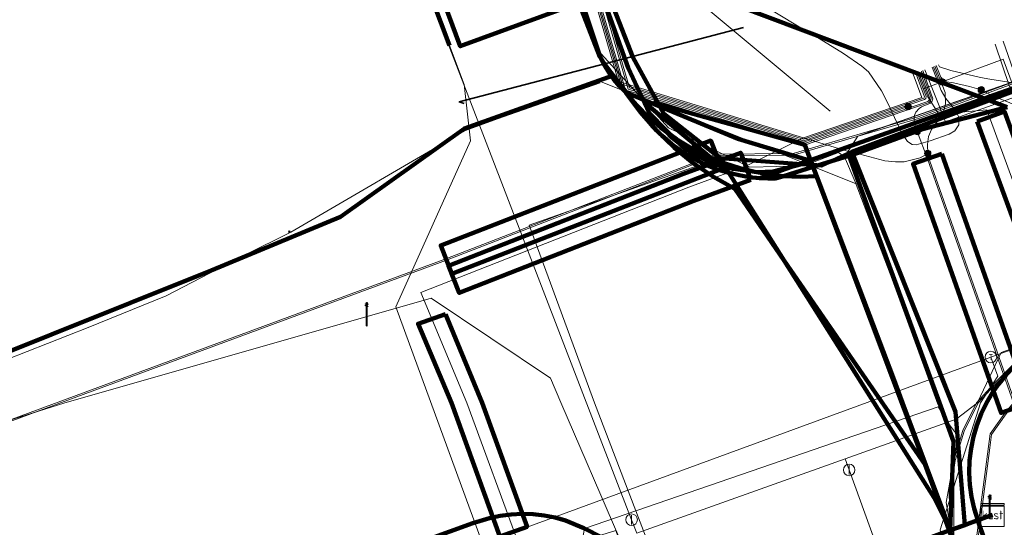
# Model space of a CAD drawing. Extents: x 152558 to 154479, y 462974 to 463683.
# Tile 572 of 638: x 154108 to 154142, y 463496 to 463513. Entities that reach past the tile are written whole.
import ezdxf
from ezdxf.enums import TextEntityAlignment as Align
from ezdxf.lldxf.tags import DXFTag

# ---------------------------------------------------------------- set-up
doc = ezdxf.new("R2010")
doc.units = 0
doc.header["$LTSCALE"] = 0.2
doc.layers.get('0').update_dxf_attribs({"linetype": 'CONTINUOUS'})
for name, color, linetype, lineweight in [('B-RO-KL-DATA_COAXIAAL_17_ZIGGO BV-G', 90, 'KL-DATA-N', 18), ('B-RO-KL-DATA_DUCT_ZIGGO BV-G', 90, 'CONTINUOUS', 100), ('B-RO-KL-DATA_HULPSTUK_KPN BV-S', 90, 'CONTINUOUS', 25), ('B-RO-KL-DATA_HULPSTUK_REGGEFIBER OPERATOR BV-S', 90, 'CONTINUOUS', 25), ('B-RO-KL-DATA_HULPSTUK_STEDIN NETBEHEER BV-S', 90, 'CONTINUOUS', 25), ('B-RO-KL-DATA_HULPSTUK_T MOBILE NETHERLANDS BV-S', 90, 'CONTINUOUS', 25), ('B-RO-KL-DATA_HULPSTUK_ZIGGO BV-S', 90, 'CONTINUOUS', 25), ('B-RO-KL-DATA_KABELBED_KPN BV-G', 90, 'CONTINUOUS', 100), ('B-RO-KL-DATA_KABELBED_ZIGGO BV-G', 90, 'CONTINUOUS', 100), ('B-RO-KL-DATA_MANTELBUIS_110_ZIGGO BV-G', 90, 'CONTINUOUS', 100), ('B-RO-KL-DATA_MANTELBUIS_ASBESTCEMENT_1.25_KPN BV-G', 90, 'CONTINUOUS', 100), ('B-RO-KL-DATA_MANTELBUIS_PVC_1.25_KPN BV-G', 90, 'CONTINUOUS', 100), ('B-RO-KL-DATA_MANTELBUIS_PVC_1_KPN BV-G', 90, 'CONTINUOUS', 100), ('B-RO-KL-DATA_MANTELBUIS_PVC_2_KPN BV-G', 90, 'CONTINUOUS', 100), ('B-RO-KL-DATA_REGGEFIBER OPERATOR BV-G', 90, 'KL-DATA-N', 18), ('B-RO-KL-DATA_STEDIN NETBEHEER BV-G', 90, 'KL-DATA-N', 18), ('B-RO-KL-DATA_T MOBILE NETHERLANDS BV-G', 90, 'KL-DATA-N', 18), ('B-RO-KL-ET_HS_50 KV_STEDIN NETBEHEER BV-G', 10, 'KL-HS-N', 18), ('B-RO-KL-ET_HS_MANTELBUIS_PVC_125_STEDIN NETBEHEER BV-G', 10, 'CONTINUOUS', 100), ('B-RO-KL-ET_LS_400 V_STEDIN NETBEHEER BV-G', 190, 'KL-LS-N', 18), ('B-RO-KL-ET_LS_GEMEENTE AMERSFOORT-S', 190, 'CONTINUOUS', 25), ('B-RO-KL-ET_LS_HULPSTUK_STEDIN NETBEHEER BV-S', 190, 'CONTINUOUS', 25), ('B-RO-KL-ET_LS_MANTELBUIS_PVC_125_STEDIN NETBEHEER BV-G', 190, 'CONTINUOUS', 100), ('B-RO-KL-ET_LS_MANTELBUIS_STEDIN NETBEHEER BV-G', 190, 'CONTINUOUS', 100), ('B-RO-KL-ET_MS_10 KV_STEDIN NETBEHEER BV-G', 130, 'KL-MS-N', 18), ('B-RO-KL-ET_MS_MANTELBUIS_PVC_125_STEDIN NETBEHEER BV-G', 130, 'CONTINUOUS', 100), ('B-RO-KL-GAS_LD_HULPSTUK_STEDIN NETBEHEER BV-S', 50, 'CONTINUOUS', 25), ('B-RO-KL-GAS_LD_MANTELBUIS_ASBESTCEMENT_124_STEDIN NETBEHEER BV-G', 50, 'CONTINUOUS', 100), ('B-RO-KL-GAS_LD_PVC_110_0.1 BAR_STEDIN NETBEHEER BV-G', 50, 'KL-GAS-LD-N', 18), ('B-RO-KL-GAS_LD_PVC_250_0.1 BAR_STEDIN NETBEHEER BV-G', 50, 'KL-GAS-LD-N', 18), ('B-RO-KL-GAS_LD_PVC_63_0.1 BAR_STEDIN NETBEHEER BV-G', 50, 'KL-GAS-LD-N', 18), ('B-RO-KL-WATER_100_VITENS-G', 170, 'KL-WATER-N', 18), ('B-RO-KL-WATER_150_VITENS-G', 170, 'KL-WATER-N', 18), ('B-RO-KL-WATER_300_VITENS-G', 170, 'KL-WATER-N', 18), ('B-RO-KL-WATER_HULPSTUK_VITENS-S', 170, 'CONTINUOUS', 25), ('V-RO-KL-WATER_25_VITENS-G', 170, 'KL-WATER-V', 35)]:
    doc.layers.add(name, color=color, linetype=linetype, lineweight=lineweight)
doc.styles.add('NLCS-ISO', font='NLCS-ISO.ttf')
tags = doc.linetypes.add('KL-DATA-N', pattern='A,4,-1,[101,NLCS.SHX,S=0.5,R=0,X=0,Y=0],-1,4,-1,["D",Standard,S=1,R=0,X=-0.25,Y=-0.5],-1.5', length=12.5).pattern_tags.tags
tags[18] = DXFTag(74, 10)
tags = doc.linetypes.add('KL-GAS-LD-N', pattern='A,4,-1,[69,NLCS.SHX,S=0.5,R=0,X=0,Y=0],-1,4,-1,["L",Standard,S=1,R=0,X=0.25,Y=-0.5],-2', length=13).pattern_tags.tags
tags[18] = DXFTag(74, 10)
tags = doc.linetypes.add('KL-HS-N', pattern='A,4,-1,[103,NLCS.SHX,S=0.75,R=0,X=0,Y=0],-1,4,-1,["H",Standard,S=1,R=0,X=0,Y=-0.5],-2', length=13).pattern_tags.tags
tags[18] = DXFTag(74, 10)
tags = doc.linetypes.add('KL-LS-N', pattern='A,4,-1,[103,NLCS.SHX,S=0.75,R=0,X=0,Y=0],-1,4,-1,["L",Standard,S=1,R=0,X=0,Y=-0.5],-2', length=13).pattern_tags.tags
tags[18] = DXFTag(74, 10)
tags = doc.linetypes.add('KL-MS-N', pattern='A,4,-1,[103,NLCS.SHX,S=0.75,R=0,X=0,Y=0],-1,4,-1,["M",Standard,S=1,R=0,X=0,Y=-0.5],-2', length=13).pattern_tags.tags
tags[18] = DXFTag(74, 10)
doc.linetypes.add('KL-WATER-N', pattern='A,7,-0.5,[168,NLCS.SHX,S=0.75,R=0,X=0.75,Y=0],-2', length=9.5)
doc.linetypes.add('KL-WATER-V', pattern='A,3.5,[24,NLCS.SHX,S=0.5,R=0,X=0,Y=0],3.5,-0.5,[168,NLCS.SHX,S=0.75,R=0,X=0.75,Y=0],-2', length=9.5)

# ---------------------------------------------------------------- blocks, each defined once
blk = doc.blocks.new('SKL-WTB_HULP_MOF-SO')
at = {"linetype": 'ByBlock', "lineweight": 18}
h = blk.add_hatch(color=0, dxfattribs=at)
h.dxf.hatch_style = 1
h.paths.add_polyline_path([(-0.5625, 0, 1), (0.5625, 0, 1)])
at = {"color": 0, "linetype": 'ByBlock', "lineweight": 18}
blk.add_circle((0, 0), 0.5625, dxfattribs=at)
at = {"color": 0, "linetype": 'ByBlock', "lineweight": 18, "style": 'NLCS-ISO', "flags": 1}
for tag, p in [('TYPE', (1.5, 0)), ('LABEL', (1.5, -1.5)), ('OMSCHRIJVING', (1.5, -3))]:
    blk.add_attdef(tag, p, '', height=1, dxfattribs=at)
blk = doc.blocks.new('SKL-WTB_HULP_T STUK-SO')
at = {"color": 0, "linetype": 'ByBlock', "lineweight": 18}
blk.add_circle((0, 0), 1, dxfattribs=at)
at = {"color": 0, "linetype": 'ByBlock', "lineweight": -2, "style": 'NLCS-ISO'}
blk.add_text('T', height=1, dxfattribs=at).set_placement((0, 0), align=Align.MIDDLE_CENTER)
at = {"color": 0, "linetype": 'ByBlock', "lineweight": 18, "style": 'NLCS-ISO', "flags": 1}
for tag, p in [('TYPE', (1.5, 0)), ('LABEL', (1.5, -1.5)), ('OMSCHRIJVING', (1.5, -3))]:
    blk.add_attdef(tag, p, '', height=1, dxfattribs=at)
blk = doc.blocks.new('SKL-WTB_HULP_KAST-SO')
at = {"color": 0, "linetype": 'ByBlock', "lineweight": 18}
for points in [[(-2, 2), (2, 2), (2, 1.68), (-2, 1.68)], [(-2, 1.52), (2, 1.52), (2, -2), (-2, -2)]]:
    blk.add_lwpolyline(points, close=True, dxfattribs=at)
at = {"color": 0, "linetype": 'ByBlock', "lineweight": 18, "style": 'NLCS-ISO'}
blk.add_text('kast', height=1.5, dxfattribs=at).set_placement((0, 0), align=Align.MIDDLE_CENTER)
at = {"color": 0, "linetype": 'ByBlock', "lineweight": 18, "style": 'NLCS-ISO', "flags": 1}
for tag, p in [('TYPE', (2.5, 0)), ('LABEL', (2.5, -1.5)), ('OMSCHRIJVING', (2.5, -3))]:
    blk.add_attdef(tag, p, '', height=1, dxfattribs=at)
blk = doc.blocks.new('SKL-WTB_HULP_OVERIG-SO')
at = {"color": 0, "linetype": 'ByBlock', "lineweight": 18}
for points in [[(-0.14, 0.14), (0.14, -0.14)], [(0.14, 0.14), (-0.14, -0.14)]]:
    blk.add_lwpolyline(points, dxfattribs=at)
at = {"color": 0, "linetype": 'ByBlock', "lineweight": 18, "style": 'NLCS-ISO', "flags": 1}
for tag, p in [('TYPE', (1.5, 0)), ('LABEL', (1.5, -1.5)), ('OMSCHRIJVING', (1.5, -3))]:
    blk.add_attdef(tag, p, '', height=1, dxfattribs=at)
blk = doc.blocks.new('SKL-WTB_HULP_AFSLUITER-SO')
at = {"color": 0, "linetype": 'ByBlock', "lineweight": 18}
blk.add_lwpolyline([(0, 0.8), (0, -0.8)], dxfattribs=at)
blk.add_circle((0, 0), 1, dxfattribs=at)
at = {"color": 0, "linetype": 'ByBlock', "lineweight": 18, "style": 'NLCS-ISO', "flags": 1}
for tag, p in [('TYPE', (1.5, 0)), ('LABEL', (1.5, -1.5)), ('OMSCHRIJVING', (1.5, -3))]:
    blk.add_attdef(tag, p, '', height=1, dxfattribs=at)
blk = doc.blocks.new('SKL-ET_LS_MAST-SO')
for p, q in [((-0.05, 2.07), (0.05, 2.07)), ((-0.05, -2), (0.05, -2))]:
    blk.add_line(p, q)
for points in [[(-0.18, 1.76), (-0.22, 1.76), (-0.22, 1.84), (-0.18, 1.84), (-0.18, 1.79)], [(-0.18, 1.79), (-0.05, 1.79)], [(-0.18, 1.76), (-0.05, 1.76)], [(-0.05, -2), (-0.05, 2.07)], [(0.05, -2), (0.05, 2.07)], [(0.18, 1.92), (0.05, 1.92)], [(0.18, 1.89), (0.05, 1.89)], [(0.18, 1.89), (0.22, 1.89), (0.22, 1.97), (0.18, 1.97), (0.18, 1.92)], [(0.18, 1.63), (0.22, 1.63), (0.22, 1.71), (0.18, 1.71), (0.18, 1.66)], [(-0.18, 1.49), (-0.22, 1.49), (-0.22, 1.57), (-0.18, 1.57), (-0.18, 1.52)], [(-0.18, 1.52), (-0.05, 1.52)], [(-0.18, 1.49), (-0.05, 1.49)], [(0.18, 1.66), (0.05, 1.66)], [(0.18, 1.63), (0.05, 1.63)], [(0.18, 1.39), (0.05, 1.39)], [(0.18, 1.36), (0.05, 1.36)], [(0.18, 1.36), (0.22, 1.36), (0.22, 1.44), (0.18, 1.44), (0.18, 1.39)]]:
    blk.add_lwpolyline(points)

msp = doc.modelspace()

# ---------------------------------------------------------------- linework, layer by layer
at = {"layer": 'B-RO-KL-DATA_COAXIAAL_17_ZIGGO BV-G', "flags": 128}
for points in [[(154141.533, 463496.126), (154141.225, 463496.015), (154140.754, 463495.844), (154140.574, 463495.779), (154140.422, 463497.618), (154140.314, 463498.922), (154140.251, 463499.685), (154137.99, 463505.368), (154136.673, 463508.677), (154135.638, 463508.198), (154135.093, 463508.238), (154134.937, 463508.25), (154133.969, 463507.99), (154133.963, 463507.989), (154133.405, 463507.972), (154133.092, 463507.999), (154132.849, 463508.02), (154132.432, 463508.106), (154132.302, 463508.133), (154131.773, 463508.309), (154131.267, 463508.546), (154131.067, 463508.686), (154130.821, 463508.858), (154130.405, 463509.21), (154130.021, 463509.597), (154129.674, 463510.016), (154128.953, 463511.571), (154127.392, 463515.9), (154126.637, 463517.994), (154125.881, 463520.088), (154124.043, 463525.185), (154123.614, 463526.373), (154121.914, 463531.087), (154120.229, 463535.759), (154119.451, 463537.917), (154119.112, 463538.858), (154118.55, 463540.415), (154115.117, 463549.581), (154111.004, 463560.52), (154107.402, 463570.101), (154106.651, 463572.216), (154105.907, 463574.181), (154105.873, 463574.169), (154100.634, 463588.104), (154099.575, 463590.921), (154099.537, 463591.022), (154099.111, 463592.154), (154096.443, 463599.248), (154095.246, 463602.433), (154093.733, 463606.458), (154092.536, 463609.641), (154091.597, 463612.137), (154090.277, 463615.648), (154087.073, 463624.171), (154085.405, 463628.609), (154084.79, 463630.245), (154085.071, 463630.351)], [(154128.953, 463511.571), (154127.392, 463515.9), (154126.637, 463517.994), (154125.881, 463520.088), (154124.043, 463525.185), (154123.614, 463526.373), (154121.914, 463531.087), (154120.229, 463535.759), (154119.451, 463537.917), (154119.112, 463538.858), (154118.55, 463540.415), (154115.117, 463549.581), (154111.004, 463560.52), (154107.402, 463570.101), (154106.651, 463572.216), (154105.907, 463574.181), (154105.873, 463574.169), (154100.634, 463588.104), (154099.575, 463590.921), (154099.537, 463591.022), (154099.257, 463590.914)], [(154141.533, 463496.126), (154141.225, 463496.015), (154140.754, 463495.844), (154140.574, 463495.779), (154140.422, 463497.618), (154140.314, 463498.922), (154140.251, 463499.685), (154137.99, 463505.368), (154136.673, 463508.677), (154135.638, 463508.198), (154135.093, 463508.238), (154134.937, 463508.25), (154133.969, 463507.99), (154133.963, 463507.989), (154133.405, 463507.972), (154133.092, 463507.999), (154132.849, 463508.02), (154132.432, 463508.106), (154132.302, 463508.133), (154131.773, 463508.309), (154131.267, 463508.546), (154131.067, 463508.686), (154130.821, 463508.858), (154130.405, 463509.21), (154130.021, 463509.597), (154129.674, 463510.016), (154128.953, 463511.571), (154127.392, 463515.9), (154126.637, 463517.994), (154125.881, 463520.088), (154124.043, 463525.185), (154123.614, 463526.373), (154121.914, 463531.087), (154120.229, 463535.759), (154119.451, 463537.917), (154119.112, 463538.858), (154118.55, 463540.415), (154115.117, 463549.581), (154111.004, 463560.52), (154114.439, 463561.812), (154116.785, 463562.694), (154118.225, 463563.235), (154119.494, 463563.62), (154121.662, 463557.579), (154121.777, 463557.257), (154121.451, 463557.14)], [(154141.533, 463496.126), (154141.225, 463496.015), (154140.754, 463495.844), (154140.574, 463495.779), (154140.422, 463497.618), (154140.314, 463498.922), (154140.251, 463499.685), (154137.99, 463505.368), (154136.673, 463508.677), (154135.638, 463508.198), (154135.093, 463508.238), (154134.937, 463508.25), (154132.126, 463508.458), (154130.183, 463509.991), (154129.114, 463511.945), (154128.461, 463513.629), (154129.291, 463513.91)], [(154141.533, 463496.126), (154141.225, 463496.015), (154140.754, 463495.844), (154140.574, 463495.779), (154140.422, 463497.618), (154140.314, 463498.922), (154140.251, 463499.685), (154137.99, 463505.368), (154136.673, 463508.677), (154136.783, 463508.717), (154140.692, 463510.149), (154143.805, 463511.347), (154144.136, 463511.473), (154144.163, 463511.483), (154144.115, 463511.61), (154143.912, 463512.167)], [(154132.432, 463508.106), (154132.302, 463508.133), (154131.773, 463508.309), (154131.267, 463508.546), (154131.067, 463508.686), (154130.821, 463508.858), (154130.405, 463509.21), (154130.021, 463509.597), (154129.674, 463510.016), (154128.953, 463511.571)], [(154141.533, 463496.126), (154141.225, 463496.015), (154140.754, 463495.844), (154140.574, 463495.779), (154140.422, 463497.618), (154140.314, 463498.922), (154140.251, 463499.685), (154137.99, 463505.368), (154136.673, 463508.677), (154135.638, 463508.198), (154135.093, 463508.238), (154134.937, 463508.25), (154133.969, 463507.99), (154133.963, 463507.989), (154133.405, 463507.972), (154133.092, 463507.999), (154132.849, 463508.02), (154132.432, 463508.106)], [(154080.012, 463481.996), (154080.851, 463485.493), (154081.811, 463485.26), (154082.025, 463485.284), (154088.183, 463485.982), (154095.352, 463486.794), (154103.078, 463487.67), (154126.114, 463494.84), (154128.529, 463495.592), (154129.834, 463491.893), (154131.101, 463492.352), (154139.781, 463495.492), (154139.812, 463495.503), (154140.283, 463495.674), (154140.574, 463495.779), (154140.754, 463495.844), (154141.225, 463496.015), (154141.533, 463496.126)], [(154141.533, 463496.126), (154141.225, 463496.015), (154140.754, 463495.844), (154140.574, 463495.779), (154140.283, 463495.674), (154139.812, 463495.503), (154139.781, 463495.492), (154140.144, 463494.51), (154141.065, 463492.022), (154146.476, 463477.391), (154158.104, 463445.358), (154159.675, 463441.612), (154161.06, 463437.753), (154160.306, 463437.483), (154162.33, 463431.835), (154163.083, 463432.105), (154166.036, 463423.864), (154167.126, 463420.821), (154180.949, 463382.243), (154183.464, 463375.226), (154188.256, 463361.852), (154189.107, 463359.477), (154189.761, 463358.407), (154190.612, 463357.486), (154191.626, 463356.747), (154192.566, 463356.312), (154192.764, 463356.22), (154193.806, 463355.967), (154193.983, 463355.924), (154195.237, 463355.872), (154195.425, 463355.438), (154198.995, 463347.216), (154199.185, 463346.777), (154197.953, 463346.282), (154197.803, 463346.222), (154197.316, 463346.027), (154184.918, 463341.057), (154180.824, 463338.858), (154172.796, 463336.491), (154171.715, 463335.951), (154170.981, 463335.584), (154169.681, 463334.934), (154168.416, 463334.083), (154167.746, 463333.633), (154167.455, 463333.103), (154167.402, 463333.006), (154167.318, 463332.853), (154167.079, 463332.418), (154166.84, 463331.982), (154167.495, 463331.589), (154167.996, 463331.289), (154168.335, 463331.085), (154168.284, 463330.999)]]:
    msp.add_lwpolyline(points, dxfattribs=at)
at = {"layer": 'B-RO-KL-DATA_DUCT_ZIGGO BV-G', "flags": 128}
for points in [[(154141.225, 463496.015), (154140.754, 463495.844), (154140.574, 463495.779), (154140.251, 463499.685), (154136.673, 463508.677), (154135.638, 463508.198), (154134.937, 463508.25), (154133.969, 463507.99), (154133.405, 463507.972), (154132.432, 463508.106), (154131.773, 463508.309), (154130.821, 463508.858), (154129.674, 463510.016), (154128.953, 463511.571), (154124.043, 463525.185), (154118.55, 463540.415), (154111.004, 463560.52), (154107.402, 463570.101), (154105.907, 463574.181), (154099.575, 463590.921), (154099.537, 463591.022), (154099.257, 463590.914)], [(154140.754, 463495.844), (154140.574, 463495.779), (154140.251, 463499.685), (154136.673, 463508.677), (154135.638, 463508.198), (154134.937, 463508.25), (154133.969, 463507.99), (154133.405, 463507.972), (154132.432, 463508.106), (154131.773, 463508.309), (154130.821, 463508.858), (154129.674, 463510.016), (154128.953, 463511.571), (154124.043, 463525.185), (154118.55, 463540.415), (154111.004, 463560.52), (154107.402, 463570.101)]]:
    msp.add_lwpolyline(points, dxfattribs=at)
at = {"layer": 'B-RO-KL-DATA_KABELBED_KPN BV-G', "flags": 128}
for points in [[(154127.248, 463513.821), (154123.153, 463512.323), (154094.327, 463590.022), (154083.51, 463620.629), (154082.678, 463622.985), (154080.672, 463628.66), (154078.989, 463633.423), (154076.683, 463639.948)], [(154128.87, 463510.72), (154128.657, 463510.937), (154128.461, 463511.169), (154128.283, 463511.415), (154128.123, 463511.673), (154127.983, 463511.942), (154127.98, 463511.951), (154127.347, 463513.857), (154125.722, 463518.751), (154123.697, 463524.074), (154123.436, 463524.76), (154122.364, 463527.578), (154117.609, 463540.074), (154114.382, 463549.257), (154114.363, 463549.31), (154105.897, 463571.946), (154101.441, 463583.681), (154101.415, 463583.748)], [(154133.491, 463507.761), (154133.498, 463507.763), (154133.846, 463507.886), (154135.214, 463508.372), (154135.253, 463508.386), (154141.248, 463510.514), (154151.498, 463514.152), (154172.903, 463521.811), (154193.705, 463529.129), (154199.082, 463531.021), (154207.94, 463534.137)], [(154128.434, 463511.308), (154123.295, 463509.484), (154119.017, 463506.424), (154114.556, 463504.578), (154106.246, 463501.24), (154101.627, 463500), (154096.61, 463499.049), (154091.534, 463498.488), (154084.933, 463499.914), (154069.819, 463499.451), (154065.957, 463500), (154057.587, 463501.19), (154028.321, 463507.585), (154000, 463514.651)], [(154142.034, 463510.218), (154141.248, 463510.514), (154132.769, 463513.702), (154129.918, 463514.783), (154127.347, 463513.857), (154127.249, 463513.821), (154127.248, 463513.821)], [(154127.249, 463513.821), (154127.976, 463511.958), (154127.98, 463511.951), (154128.118, 463511.728), (154128.273, 463511.516)], [(154128.434, 463511.308), (154128.273, 463511.516)], [(154123.295, 463509.484), (154127.964, 463511.112)], [(154128.873, 463510.745), (154128.434, 463511.308)], [(154139.212, 463497.856), (154134.341, 463504.916), (154132.631, 463507.394), (154131.895, 463507.81), (154131.196, 463508.286), (154130.54, 463508.819), (154129.931, 463509.405), (154129.373, 463510.04), (154128.87, 463510.72)], [(154135.458, 463507.832), (154135.338, 463508.153), (154135.261, 463508.358), (154135.214, 463508.372), (154132.744, 463509.126), (154128.902, 463510.707), (154128.87, 463510.72)], [(154135.458, 463507.832), (154134.886, 463507.813), (154134.314, 463507.836), (154133.846, 463507.886), (154133.322, 463507.978), (154132.806, 463508.105), (154132.3, 463508.267), (154131.807, 463508.464), (154131.197, 463508.763), (154130.616, 463509.116), (154130.069, 463509.518), (154129.558, 463509.966), (154129.089, 463510.457), (154128.87, 463510.72)], [(154128.873, 463510.745), (154128.902, 463510.707), (154129.089, 463510.457), (154129.517, 463509.889), (154129.804, 463509.548), (154130.117, 463509.232), (154130.455, 463508.942), (154130.815, 463508.679), (154131.195, 463508.447), (154131.592, 463508.246), (154132.004, 463508.078), (154132.429, 463507.944), (154132.779, 463507.861), (154133.134, 463507.8), (154133.491, 463507.763)], [(154140.076, 463495.604), (154138.43, 463500), (154138.102, 463500.879), (154135.341, 463508.154), (154135.265, 463508.354), (154135.253, 463508.386), (154135.057, 463508.913), (154130.159, 463510.276), (154129.994, 463510.324), (154129.832, 463510.379)], [(154140.076, 463495.604), (154139.923, 463495.91), (154139.52, 463496.713), (154137.444, 463500), (154134.341, 463504.916), (154132.43, 463507.943), (154132.429, 463507.944), (154131.807, 463508.464), (154129.585, 463510.319)], [(154136.577, 463508.537), (154136.865, 463508.626), (154139.119, 463509.452), (154142.034, 463510.218)], [(154133.491, 463507.763), (154133.498, 463507.763), (154133.77, 463507.751), (154134.043, 463507.752), (154134.314, 463507.836), (154135.338, 463508.153), (154135.341, 463508.154), (154136.577, 463508.537)], [(154135.265, 463508.354), (154138.102, 463500.879)], [(154140.076, 463495.604), (154140.185, 463498.669), (154139.698, 463500), (154136.953, 463507.512), (154136.578, 463508.537)], [(154132.43, 463507.943), (154134.344, 463504.911), (154139.52, 463496.713)], [(154139.212, 463497.856), (154135.458, 463507.832)], [(154139.071, 463498.23), (154135.458, 463507.832)], [(154132.631, 463507.394), (154134.344, 463504.911), (154139.212, 463497.856)], [(154136.953, 463507.512), (154139.708, 463499.974)], [(154141.021, 463495.946), (154140.897, 463496.346), (154140.806, 463496.754), (154140.75, 463497.169), (154140.73, 463497.587), (154140.744, 463498.006), (154140.792, 463498.421), (154140.876, 463498.832), (154140.993, 463499.234), (154141.144, 463499.624), (154141.327, 463500.001), (154141.526, 463500.339), (154141.751, 463500.66), (154142.001, 463500.963), (154142.274, 463501.246), (154142.568, 463501.506), (154142.881, 463501.742), (154143.218, 463501.977), (154143.728, 463502.306), (154144.258, 463502.601), (154144.641, 463502.786)], [(154139.805, 463496.232), (154139.212, 463497.856)], [(154140.076, 463495.603), (154140.04, 463495.59), (154139.413, 463495.364), (154131.021, 463492.326), (154130.845, 463492.63), (154130.489, 463493.175), (154130.087, 463493.687), (154129.643, 463494.163), (154129.159, 463494.598), (154128.609, 463495.002), (154128.029, 463495.36), (154127.422, 463495.671), (154126.792, 463495.932), (154126.425, 463496.034), (154126.051, 463496.107), (154125.673, 463496.15), (154125.292, 463496.162), (154124.912, 463496.144), (154124.534, 463496.096), (154124.161, 463496.017), (154123.588, 463495.843), (154113.637, 463492.244), (154108.527, 463490.535), (154102.669, 463488.783)], [(154159.033, 463443.359), (154158.301, 463445.4), (154158.292, 463445.424), (154147.472, 463475.23), (154146.664, 463477.457), (154146.382, 463478.23), (154146.381, 463478.232), (154146.373, 463478.253), (154140.04, 463495.59), (154139.923, 463495.91), (154139.805, 463496.232)], [(154140.076, 463495.603), (154140.076, 463495.603), (154140.077, 463495.603), (154141.021, 463495.946), (154141.021, 463495.946)], [(154141.021, 463495.946), (154141.024, 463495.937), (154141.026, 463495.927), (154141.708, 463494.04), (154141.803, 463493.777), (154146.151, 463481.799), (154148.409, 463475.577), (154148.409, 463475.577)]]:
    msp.add_lwpolyline(points, dxfattribs=at)
at = {"layer": 'B-RO-KL-DATA_KABELBED_ZIGGO BV-G', "flags": 128}
for points in [[(154128.953, 463511.571), (154124.043, 463525.185)], [(154134.937, 463508.25), (154132.126, 463508.458), (154130.183, 463509.991), (154129.114, 463511.945), (154128.461, 463513.629)], [(154132.432, 463508.106), (154131.267, 463508.546), (154130.405, 463509.21), (154129.674, 463510.016), (154128.953, 463511.571)], [(154136.673, 463508.677), (154144.163, 463511.483)], [(154136.673, 463508.677), (154135.638, 463508.198), (154134.937, 463508.25)], [(154136.673, 463508.677), (154140.251, 463499.685), (154140.574, 463495.779)], [(154134.937, 463508.25), (154133.963, 463507.989), (154133.405, 463507.972), (154132.432, 463508.106)], [(154141.533, 463496.126), (154141.225, 463496.015)], [(154140.574, 463495.779), (154140.283, 463495.674)], [(154140.754, 463495.844), (154140.574, 463495.779)], [(154141.225, 463496.015), (154140.754, 463495.844)]]:
    msp.add_lwpolyline(points, dxfattribs=at)
at = {"layer": 'B-RO-KL-DATA_MANTELBUIS_110_ZIGGO BV-G', "flags": 128}
msp.add_lwpolyline([(154140.251, 463499.685), (154136.929, 463508.033)], dxfattribs=at)
at = {"layer": 'B-RO-KL-DATA_MANTELBUIS_ASBESTCEMENT_1.25_KPN BV-G', "flags": 128}
msp.add_lwpolyline([(154135.265, 463508.354), (154138.102, 463500.879)], dxfattribs=at)
at = {"layer": 'B-RO-KL-DATA_MANTELBUIS_PVC_1.25_KPN BV-G', "flags": 128}
msp.add_lwpolyline([(154139.071, 463498.23), (154135.458, 463507.832)], dxfattribs=at)
msp.add_lwpolyline([(154139.071, 463498.23), (154135.458, 463507.832)], dxfattribs=at)
msp.add_lwpolyline([(154139.071, 463498.23), (154135.458, 463507.832)], dxfattribs=at)
at = {"layer": 'B-RO-KL-DATA_MANTELBUIS_PVC_1_KPN BV-G', "flags": 128}
for points in [[(154135.265, 463508.354), (154138.102, 463500.879)], [(154135.265, 463508.354), (154138.102, 463500.879)], [(154132.43, 463507.943), (154134.344, 463504.911), (154139.52, 463496.713)], [(154132.43, 463507.943), (154134.344, 463504.911), (154139.52, 463496.713)], [(154132.43, 463507.943), (154134.344, 463504.911), (154139.52, 463496.713)], [(154132.631, 463507.394), (154134.344, 463504.911), (154139.212, 463497.856)]]:
    msp.add_lwpolyline(points, dxfattribs=at)
at = {"layer": 'B-RO-KL-DATA_MANTELBUIS_PVC_2_KPN BV-G', "flags": 128}
for points in [[(154123.295, 463509.484), (154127.964, 463511.112)], [(154136.953, 463507.512), (154139.708, 463499.974)]]:
    msp.add_lwpolyline(points, dxfattribs=at)
at = {"layer": 'B-RO-KL-DATA_REGGEFIBER OPERATOR BV-G', "flags": 128}
for points in [[(154098.701, 463593.221), (154098.209, 463592.937), (154101.819, 463583.008), (154110.702, 463558.71), (154116.918, 463541.708), (154123.732, 463523.285), (154127.79, 463512.316), (154130.35, 463509.501), (154133.155, 463508.138), (154135.02, 463508.184), (154136.219, 463508.645), (154136.419, 463508.498)], [(154243.446, 463561.667), (154251.606, 463555.87), (154252.684, 463553.901), (154250.393, 463549.904), (154193.076, 463529.348), (154183.07, 463525.721), (154164.481, 463518.965), (154160.362, 463517.432), (154137.391, 463509.393), (154136.882, 463509.211), (154136.618, 463508.804), (154136.419, 463508.498)], [(154117.426, 463541.922), (154116.905, 463541.743), (154116.918, 463541.708), (154117.945, 463538.929), (154119.209, 463535.514), (154120.943, 463530.825), (154122.712, 463526.042), (154123.732, 463523.285), (154125.002, 463519.852), (154126.216, 463516.571), (154127.79, 463512.316), (154130.35, 463509.501), (154133.156, 463508.138), (154135.02, 463508.184), (154136.219, 463508.645), (154136.419, 463508.498)], [(154182.279, 463527.964), (154183.07, 463525.721), (154164.481, 463518.965), (154160.362, 463517.432), (154137.391, 463509.393), (154136.882, 463509.211), (154136.618, 463508.804), (154136.419, 463508.498)], [(154123.731, 463523.287), (154127.79, 463512.316), (154130.35, 463509.501), (154133.155, 463508.138), (154135.02, 463508.184), (154136.219, 463508.645), (154136.419, 463508.498)], [(154136.419, 463508.498), (154136.882, 463509.211), (154137.708, 463509.504), (154149.77, 463513.725)], [(154136.419, 463508.498), (154136.785, 463507.632), (154139.919, 463499.403)], [(154136.419, 463508.498), (154136.785, 463507.632), (154139.919, 463499.403)], [(154136.419, 463508.498), (154136.785, 463507.632), (154139.919, 463499.403), (154140.347, 463498.847), (154139.929, 463496.554), (154140.362, 463494.036), (154141.309, 463491.42), (154144.167, 463483.377), (154153.961, 463455.603)], [(154127.275, 463494.739), (154127.442, 463495.664), (154139.66, 463499.862), (154139.919, 463499.403)], [(154139.929, 463496.554), (154140.347, 463498.847), (154139.919, 463499.403)], [(154139.929, 463496.554), (154140.362, 463494.036), (154141.309, 463491.42), (154144.167, 463483.377), (154153.961, 463455.603), (154159.354, 463441.915), (154162.639, 463433.577), (154162.679, 463433.475)]]:
    msp.add_lwpolyline(points, dxfattribs=at)
at = {"layer": 'B-RO-KL-DATA_STEDIN NETBEHEER BV-G', "flags": 128}
for points in [[(154139.79, 463511.089), (154141.897, 463511.876), (154142.631, 463509.922), (154229.14, 463541.45), (154259.321, 463552.345), (154259.166, 463552.782), (154259.537, 463553.249)], [(154138.938, 463511.411), (154139.144, 463510.848), (154139.79, 463511.089)]]:
    msp.add_lwpolyline(points, dxfattribs=at)
at = {"layer": 'B-RO-KL-DATA_T MOBILE NETHERLANDS BV-G', "flags": 128}
for points in [[(153918.949, 463602.309), (153922.3, 463597.9), (153969.7, 463525.5), (153969.7, 463522.2), (153973.3, 463521), (153987.6, 463517.9), (154000, 463515), (154028.8, 463508.2), (154058, 463501.2), (154066.3, 463500), (154070.1, 463499.4), (154085.3, 463499.7), (154098.4, 463499.4), (154101.8, 463500), (154104.7, 463500.7), (154107.5, 463501.5), (154110.3, 463502.6), (154113, 463503.7), (154115.7, 463505.1), (154117.3, 463505.9)], [(154117.3, 463505.9), (154123.3, 463509.4), (154128, 463511.1), (154137, 463507.5), (154139.7, 463500), (154140.2, 463498.7), (154140.2, 463495.4), (154158.4, 463445.3), (154157.7, 463442.2), (154159.2, 463438.3), (154161.5, 463431.9), (154162, 463431.6), (154164.5, 463430), (154188.8, 463361.8), (154190.1, 463359.1), (154190.4, 463358.8), (154191, 463358.1), (154191.3, 463357.8), (154192, 463357.3), (154192.4, 463357), (154193.1, 463356.6), (154193.6, 463356.6), (154194.4, 463356.2), (154194.8, 463356.1), (154194.9, 463355.9), (154197.1, 463345.8), (154198.6, 463342.6), (154198.2, 463340.9), (154198.1, 463340), (154198.1, 463338.1), (154198.2, 463337.2), (154198.6, 463335.4), (154202.2, 463325.6), (154206.6, 463316.5), (154208.7, 463313.3), (154227.4, 463291.4), (154240.1, 463276.8), (154244.7, 463272.3), (154246.1, 463272), (154246.8, 463271.9), (154248.2, 463271.8), (154248.9, 463271.8), (154250.3, 463272), (154251.3, 463272.3), (154252, 463272)]]:
    msp.add_lwpolyline(points, dxfattribs=at)
at = {"layer": 'B-RO-KL-ET_HS_50 KV_STEDIN NETBEHEER BV-G', "flags": 128}
for points in [[(154347.111, 463480.347), (154336.294, 463489.675), (154331.78, 463495.489), (154327.686, 463498.657), (154321.071, 463504.065), (154280.105, 463544.755), (154277.951, 463548.114), (154271.805, 463552.222), (154265.347, 463554.518), (154193.877, 463529.351), (154172.884, 463521.84), (154142.869, 463511.309), (154138.967, 463509.878), (154134.648, 463508.612), (154131.99, 463508.597), (154122.657, 463504.975), (154105.773, 463498.737), (154102.319, 463497.763), (154098.821, 463497.011), (154095.282, 463496.485), (154091.716, 463496.184), (154088.139, 463496.11), (154087.087, 463496.132), (154086.033, 463496.177), (154084.981, 463496.244), (154083.931, 463496.335), (154082.864, 463496.449), (154080.371, 463496.938), (154074.936, 463498.051), (154066.844, 463499.893), (154064.554, 463501.063), (154060.812, 463502.582), (154023.562, 463525.23), (153994.896, 463548.25), (153972.963, 463563.181), (153964.598, 463569.519), (153962.201, 463569.449)], [(154350.638, 463477.239), (154336.261, 463489.637), (154331.744, 463495.453), (154327.655, 463498.618), (154321.045, 463504.021), (154280.066, 463544.723), (154277.915, 463548.078), (154271.782, 463552.177), (154265.347, 463554.465), (154193.894, 463529.304), (154172.901, 463521.793), (154142.886, 463511.262), (154138.983, 463509.83), (154134.655, 463508.562), (154131.999, 463508.547), (154122.675, 463504.928), (154105.787, 463498.689), (154102.331, 463497.714), (154098.83, 463496.962), (154095.288, 463496.435), (154091.719, 463496.134), (154088.139, 463496.06), (154087.085, 463496.082), (154086.03, 463496.127), (154084.977, 463496.194), (154083.926, 463496.285), (154082.857, 463496.4), (154080.361, 463496.889), (154074.925, 463498.002), (154066.827, 463499.846), (154064.533, 463501.017), (154060.789, 463502.537), (154023.533, 463525.189), (153994.866, 463548.21), (153972.934, 463563.14), (153964.582, 463569.469), (153963.899, 463569.449)]]:
    msp.add_lwpolyline(points, dxfattribs=at)
at = {"layer": 'B-RO-KL-ET_HS_MANTELBUIS_PVC_125_STEDIN NETBEHEER BV-G', "flags": 128}
for points in [[(154132.181, 463508.082), (154131.801, 463509.06), (154122.477, 463505.441), (154122.857, 463504.463), (154132.181, 463508.082)], [(154133.186, 463507.705), (154132.842, 463508.643), (154130.866, 463507.917), (154122.753, 463504.731), (154123.119, 463503.801), (154131.222, 463506.983), (154133.186, 463507.705)]]:
    msp.add_lwpolyline(points, dxfattribs=at)
at = {"layer": 'B-RO-KL-ET_LS_400 V_STEDIN NETBEHEER BV-G', "flags": 128}
for points in [[(154138.889, 463511.393), (154139.187, 463510.578), (154139.163, 463510.526), (154135.003, 463509.107), (154128.693, 463511.026), (154126.692, 463517.905), (154118.078, 463540.243), (154114.6, 463549.398), (154096.491, 463598.231), (154095.149, 463601.847), (154093.31, 463606.801), (154093.262, 463607.078)], [(154139.447, 463511.598), (154139.76, 463510.792), (154139.919, 463510.519), (154140.244, 463510.125), (154140.359, 463509.898), (154140.366, 463509.611), (154140.232, 463509.402), (154140.041, 463509.288), (154139.378, 463509.055), (154138.9, 463508.912), (154138.76, 463508.925), (154138.593, 463509.026), (154138.38, 463509.365), (154137.923, 463510.351), (154137.703, 463510.779), (154137.254, 463511.435), (154137.026, 463511.628), (154136.385, 463512.07), (154135.546, 463512.587), (154134.975, 463512.919), (154126.754, 463517.883), (154118.125, 463540.261), (154114.647, 463549.415), (154106.186, 463572.238)], [(154106.841, 463570.618), (154114.694, 463549.432), (154118.241, 463540.1), (154126.381, 463518.991), (154126.828, 463517.782), (154126.859, 463517.509), (154128.734, 463511.066), (154136.484, 463508.71), (154136.946, 463508.59), (154137.816, 463508.364), (154138.185, 463508.331), (154138.484, 463508.331), (154139.03, 463508.468), (154139.296, 463508.619)], [(154135.925, 463510.075), (154126.68, 463517.796), (154118.031, 463540.225), (154114.553, 463549.38), (154109.7, 463562.472)], [(154120.142, 463550.375), (154115.207, 463548.223), (154115.547, 463547.328), (154118.219, 463540.297), (154126.428, 463519.009), (154126.878, 463517.788), (154126.909, 463517.515), (154128.875, 463510.76), (154135.004, 463508.897), (154139.341, 463510.376), (154139.397, 463510.431), (154139.415, 463510.534), (154139.076, 463511.462)], [(154138.622, 463510.235), (154135.003, 463509.002), (154128.956, 463510.841), (154127.008, 463517.539), (154126.977, 463517.809), (154126.522, 463519.045), (154124.243, 463524.955), (154124.163, 463525.022), (154118.267, 463540.315), (154115.537, 463547.501)], [(154115.653, 463547.331), (154118.864, 463538.905), (154120.052, 463535.824), (154121.923, 463530.971), (154123.438, 463527.043), (154124.203, 463525.059), (154124.29, 463524.973), (154126.005, 463520.525), (154126.569, 463519.063), (154127.026, 463517.821), (154127.058, 463517.541), (154127.18, 463517.121), (154128.996, 463510.881), (154135.003, 463509.055), (154139.187, 463510.482), (154139.225, 463510.518), (154139.237, 463510.587), (154138.936, 463511.41)], [(154122.906, 463527.239), (154126.762, 463517.486), (154128.688, 463510.866), (154135.003, 463508.949), (154139.301, 463510.415), (154139.346, 463510.459), (154139.361, 463510.541), (154139.104, 463511.236)], [(154167.638, 463519.559), (154166.742, 463519.241), (154164.387, 463518.405), (154154.911, 463515.042), (154150.293, 463513.403), (154145.391, 463511.663), (154139.904, 463509.715), (154139.193, 463511.504)], [(154139.675, 463509.977), (154141.333, 463510.125), (154144.415, 463501.726), (154195.546, 463519.812)], [(154165.942, 463519.02), (154143.773, 463511.203), (154142.321, 463511.043), (154141.446, 463511.185)], [(154139.123, 463511.479), (154139.468, 463510.507), (154139.44, 463510.405), (154139.394, 463510.353), (154139.079, 463510.225), (154139.005, 463510.175), (154138.89, 463510.042), (154138.852, 463509.962), (154138.829, 463509.877), (154138.828, 463509.701), (154138.937, 463509.378)], [(154139.675, 463509.977), (154139.296, 463510.572), (154138.983, 463511.427)], [(154139.296, 463508.619), (154139.283, 463508.926), (154139.319, 463509.203), (154139.428, 463509.45), (154139.733, 463509.874), (154139.851, 463510.107), (154139.91, 463510.318), (154139.895, 463510.719), (154139.542, 463511.632)], [(154139.948, 463511.142), (154139.71, 463511.055), (154139.495, 463511.615)], [(154141.146, 463510.814), (154140.735, 463510.932), (154140.181, 463511.057), (154139.875, 463511.105), (154139.747, 463511.254), (154139.593, 463511.651)], [(154141.446, 463511.185), (154141.116, 463511.244), (154140.099, 463511.483), (154139.697, 463511.608), (154139.667, 463511.678)], [(154138.795, 463511.358), (154139.09, 463510.554), (154135.004, 463509.16), (154133.013, 463508.173), (154131.043, 463507.45), (154121.794, 463503.818), (154123.384, 463500), (154125.236, 463494.962), (154121.025, 463493.641), (154114.05, 463491.013), (154107.503, 463488.823), (154102.977, 463487.52), (154098.43, 463486.61), (154091.628, 463485.968), (154089.219, 463485.917), (154086.811, 463485.981), (154084.408, 463486.16), (154076.057, 463487.164), (154069.519, 463488.76)], [(154142.487, 463510.195), (154142.332, 463510.288), (154141.468, 463510.645), (154141.146, 463510.814)], [(154138.937, 463509.378), (154139.284, 463508.429), (154142.26, 463500), (154141.959, 463499.642), (154141.45, 463498.928), (154140.973, 463495.245), (154141.892, 463492.705)], [(154131.76, 463508.34), (154125.535, 463506.139), (154127.786, 463500), (154129.728, 463494.949), (154129.89, 463494.312), (154129.76, 463493.948), (154129.34, 463493.736), (154128.693, 463493.766), (154127.949, 463494.1), (154126.784, 463494.828), (154125.976, 463495.131)], [(154134.735, 463419.978), (154137.743, 463423.744), (154135.638, 463425.39), (154133.508, 463427.554), (154129.57, 463431.556), (154129.741, 463432.312), (154133.265, 463447.903), (154155.136, 463456.145), (154154.846, 463456.924), (154150.947, 463467.379), (154147.37, 463477.714), (154141.024, 463495.251), (154141.439, 463498.45), (154141.499, 463498.912), (154142.004, 463499.619), (154142.313, 463500), (154139.295, 463508.545), (154139.296, 463508.619)]]:
    msp.add_lwpolyline(points, dxfattribs=at)
at = {"layer": 'B-RO-KL-ET_LS_MANTELBUIS_PVC_125_STEDIN NETBEHEER BV-G', "flags": 128}
for points in [[(154141.003, 463509.719), (154142.725, 463505.024), (154143.664, 463505.369), (154141.942, 463510.063), (154141.003, 463509.719)], [(154132.181, 463508.082), (154131.801, 463509.06), (154122.477, 463505.441), (154122.857, 463504.463), (154132.181, 463508.082)], [(154133.186, 463507.705), (154132.842, 463508.643), (154130.866, 463507.917), (154122.753, 463504.731), (154123.119, 463503.801), (154131.222, 463506.983), (154133.186, 463507.705)], [(154139.779, 463508.605), (154138.789, 463508.255), (154141.827, 463499.65), (154142.817, 463500), (154139.779, 463508.605)]]:
    msp.add_lwpolyline(points, dxfattribs=at)
at = {"layer": 'B-RO-KL-ET_LS_MANTELBUIS_STEDIN NETBEHEER BV-G', "flags": 128}
msp.add_lwpolyline([(154122.64, 463503.063), (154121.696, 463502.731), (154122.852, 463500), (154124.522, 463495.382), (154125.462, 463495.722), (154123.915, 463500), (154122.64, 463503.063)], dxfattribs=at)
at = {"layer": 'B-RO-KL-ET_MS_10 KV_STEDIN NETBEHEER BV-G', "flags": 128}
for points in [[(154200.534, 463604.407), (154200.761, 463604.633), (154201.282, 463604.688), (154202.125, 463604.066), (154202.687, 463601.703), (154204.298, 463600.502), (154205.112, 463598.115), (154208.9, 463588.259), (154254.048, 463554.292), (154254.311, 463551.914), (154251.728, 463548.909), (154206.609, 463532.728), (154197.727, 463529.711), (154193.172, 463528.081), (154182.654, 463524.373), (154179.706, 463523.382), (154170.172, 463519.815), (154158.46, 463515.711), (154144.587, 463510.671), (154143.042, 463510.617), (154142.125, 463510.929), (154141.623, 463512.396)], [(154152.812, 463459.684), (154140.234, 463494.841), (154140.055, 463495.895), (154140.042, 463496.964), (154140.194, 463498.021), (154140.51, 463499.042), (154140.981, 463500), (154141.577, 463500.662), (154142.334, 463501.423), (154143.524, 463502.336), (154145.163, 463503.149), (154141.901, 463512.498)], [(154142.277, 463511.572), (154145.225, 463503.124), (154143.551, 463502.293), (154142.367, 463501.385), (154141.613, 463500.628), (154141.037, 463500), (154140.557, 463499.023), (154140.243, 463498.01), (154140.092, 463496.961), (154140.105, 463495.9), (154140.283, 463494.854), (154152.583, 463460.466), (154155.119, 463453.435), (154158.967, 463442.919)]]:
    msp.add_lwpolyline(points, dxfattribs=at)
at = {"layer": 'B-RO-KL-ET_MS_MANTELBUIS_PVC_125_STEDIN NETBEHEER BV-G', "flags": 128}
msp.add_lwpolyline([(154139.779, 463508.605), (154138.789, 463508.255), (154141.827, 463499.65), (154142.817, 463500), (154139.779, 463508.605)], dxfattribs=at)
at = {"layer": 'B-RO-KL-GAS_LD_MANTELBUIS_ASBESTCEMENT_124_STEDIN NETBEHEER BV-G', "flags": 128}
msp.add_lwpolyline([(154121.551, 463515.623), (154122.782, 463512.347)], dxfattribs=at)
at = {"layer": 'B-RO-KL-GAS_LD_PVC_110_0.1 BAR_STEDIN NETBEHEER BV-G', "flags": 128}
for points in [[(154123.289, 463510.997), (154123.505, 463509.052), (154120.924, 463503.313), (154123.924, 463495.136)], [(154141.477, 463501.584), (154141.719, 463500.926), (154141.124, 463500), (154139.727, 463495.615), (154140.134, 463493.632), (154139.23, 463491.841), (154142.702, 463482.241)]]:
    msp.add_lwpolyline(points, dxfattribs=at)
at = {"layer": 'B-RO-KL-GAS_LD_PVC_250_0.1 BAR_STEDIN NETBEHEER BV-G', "flags": 128}
for points in [[(154141.477, 463501.584), (154141.945, 463501.756), (154142.895, 463502.067)], [(154123.924, 463495.136), (154141.477, 463501.584)]]:
    msp.add_lwpolyline(points, dxfattribs=at)
at = {"layer": 'B-RO-KL-GAS_LD_PVC_63_0.1 BAR_STEDIN NETBEHEER BV-G', "flags": 128}
msp.add_lwpolyline([(154095.41, 463584.929), (154100.804, 463570.729), (154105.503, 463558.454), (154106.552, 463555.638), (154106.578, 463555.567), (154108.039, 463551.566), (154112.737, 463539.35), (154114.89, 463533.4), (154117.366, 463526.813), (154118.769, 463523.05), (154123.289, 463510.997)], dxfattribs=at)
at = {"layer": 'B-RO-KL-WATER_100_VITENS-G', "flags": 128}
for points in [[(154086.338, 463610.119), (154087.326, 463607.241), (154087.798, 463605.866), (154088.08, 463605.103), (154093.383, 463590.785), (154106.86, 463554.393), (154114.109, 463534.818), (154117.313, 463526.499), (154123.569, 463510.252), (154129.072, 463495.963)], [(154136.445, 463498.062), (154136.582, 463497.683)], [(154136.582, 463497.683), (154142.043, 463482.593)], [(154129.072, 463495.963), (154129.252, 463495.496)]]:
    msp.add_lwpolyline(points, dxfattribs=at)
at = {"layer": 'B-RO-KL-WATER_150_VITENS-G', "flags": 128}
for points in [[(154136.445, 463498.062), (154140.282, 463499.431), (154141.013, 463500), (154141.017, 463500.009), (154141.835, 463501.743), (154144.881, 463502.838)], [(154129.252, 463495.496), (154136.445, 463498.062)]]:
    msp.add_lwpolyline(points, dxfattribs=at)
at = {"layer": 'B-RO-KL-WATER_300_VITENS-G', "flags": 128}
msp.add_lwpolyline([(153917.647, 463599.276), (153923.688, 463591.447), (153946.87, 463558.794), (153954.425, 463548.046), (153966.656, 463527.834), (153974.18, 463522.559), (154000.02, 463516.395), (154065.408, 463500), (154081.947, 463495.905), (154096.97, 463496.046), (154109.466, 463499.991), (154122.145, 463503.616), (154126.268, 463500.85), (154126.63, 463500.008), (154128.66, 463495.285), (154129.121, 463494.131)], dxfattribs=at)
at = {"layer": 'V-RO-KL-WATER_25_VITENS-G', "flags": 128}
msp.add_lwpolyline([(154132.935, 463512.967), (154123.117, 463510.399), (154123.284, 463510.345)], dxfattribs=at)

# ---------------------------------------------------------------- block references
at = {"layer": 'B-RO-KL-DATA_HULPSTUK_KPN BV-S', "xscale": 0.2, "yscale": 0.2, "zscale": 0.2}
for p in [(154128.273, 463511.516), (154128.273, 463511.516), (154128.434, 463511.308), (154128.434, 463511.308), (154128.434, 463511.308), (154128.87, 463510.72), (154128.87, 463510.72), (154128.87, 463510.72), (154128.87, 463510.72), (154128.873, 463510.745), (154128.873, 463510.745), (154129.832, 463510.379), (154129.585, 463510.319), (154136.577, 463508.537), (154136.577, 463508.537), (154136.578, 463508.537), (154133.491, 463507.763), (154133.491, 463507.763), (154133.491, 463507.761), (154135.458, 463507.832), (154135.458, 463507.832), (154135.458, 463507.832), (154139.212, 463497.856), (154139.212, 463497.856), (154139.212, 463497.856), (154139.805, 463496.232), (154139.805, 463496.232), (154141.021, 463495.946), (154141.021, 463495.946), (154141.021, 463495.946)]:
    msp.add_blockref('SKL-WTB_HULP_OVERIG-SO', p, dxfattribs=at)
at = {"layer": 'B-RO-KL-DATA_HULPSTUK_REGGEFIBER OPERATOR BV-S', "xscale": 0.2, "yscale": 0.2, "zscale": 0.2}
for p in [(154136.419, 463508.498), (154136.419, 463508.497), (154139.919, 463499.403), (154139.919, 463499.403)]:
    msp.add_blockref('SKL-WTB_HULP_OVERIG-SO', p, dxfattribs=at)
at = {"layer": 'B-RO-KL-DATA_HULPSTUK_STEDIN NETBEHEER BV-S', "xscale": 0.2, "yscale": 0.2, "zscale": 0.2}
msp.add_blockref('SKL-WTB_HULP_MOF-SO', (154139.79, 463511.089), dxfattribs=at)
at = {"layer": 'B-RO-KL-DATA_HULPSTUK_T MOBILE NETHERLANDS BV-S', "xscale": 0.2, "yscale": 0.2, "zscale": 0.2}
msp.add_blockref('SKL-WTB_HULP_OVERIG-SO', (154117.252, 463505.915), dxfattribs=at)
at = {"layer": 'B-RO-KL-DATA_HULPSTUK_ZIGGO BV-S', "xscale": 0.2, "yscale": 0.2, "zscale": 0.2}
msp.add_blockref('SKL-WTB_HULP_KAST-SO', (154141.533, 463496.126), dxfattribs=at)
at = {"layer": 'B-RO-KL-ET_LS_GEMEENTE AMERSFOORT-S', "xscale": 0.2, "yscale": 0.2, "zscale": 0.2}
for p in [(154119.923, 463503.056), (154141.44, 463496.406)]:
    msp.add_blockref('SKL-ET_LS_MAST-SO', p, dxfattribs=at)
at = {"layer": 'B-RO-KL-ET_LS_HULPSTUK_STEDIN NETBEHEER BV-S', "xscale": 0.2, "yscale": 0.2, "zscale": 0.2}
for p in [(154141.146, 463510.814), (154138.622, 463510.235), (154138.937, 463509.378), (154139.296, 463508.619)]:
    msp.add_blockref('SKL-WTB_HULP_MOF-SO', p, dxfattribs=at)
at = {"layer": 'B-RO-KL-GAS_LD_HULPSTUK_STEDIN NETBEHEER BV-S', "xscale": 0.2, "yscale": 0.2, "zscale": 0.2}
msp.add_blockref('SKL-WTB_HULP_T STUK-SO', (154141.477, 463501.584), dxfattribs=at)
at = {"layer": 'B-RO-KL-WATER_HULPSTUK_VITENS-S', "xscale": 0.2, "yscale": 0.2, "zscale": 0.2}
for p in [(154136.582, 463497.683), (154129.072, 463495.963)]:
    msp.add_blockref('SKL-WTB_HULP_AFSLUITER-SO', p, dxfattribs=at)

doc.saveas('drawing.dxf')
